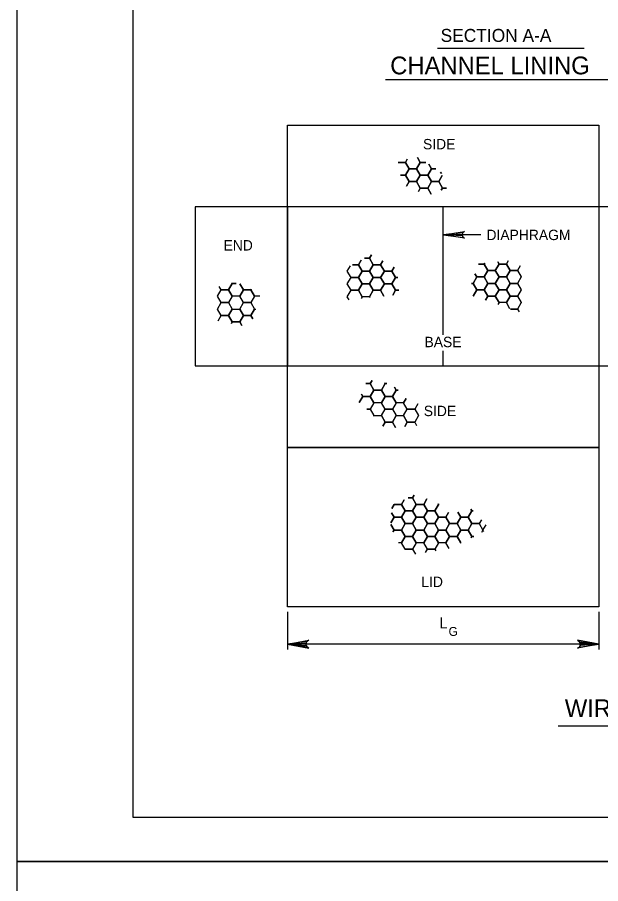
# Model space of a CAD drawing. Extents: x 3 to 3592, y -602 to 1171.
# Drawn here: x 2.5 to 199.4, y 569.3 to 861.7 of the extents above; entities that cross this region are included whole.
import ezdxf

# ---------------------------------------------------------------- set-up
doc = ezdxf.new("R2010")
doc.units = 0
for name, color, linetype in [('1', 7, 'Continuous'), ('2', 7, 'Continuous'), ('3', 7, 'Continuous'), ('PLT-BNDY', 7, 'Continuous')]:
    doc.layers.add(name, color=color, linetype=linetype)

msp = doc.modelspace()

# ---------------------------------------------------------------- linework, layer by layer
at = {"layer": '1'}
msp.add_lwpolyline([(827.51, 591.83), (827.51, 1155.83), (41.51, 1155.83), (41.51, 591.83), (827.51, 591.83), (827.51, 618.19), (627.51, 618.19), (627.51, 682.87), (827.51, 682.87), (827.51, 711.83), (627.51, 711.83), (627.51, 591.83), (706.31, 591.83), (706.31, 618.19), (706.31, 591.83), (783.31, 591.83), (783.31, 618.19), (783.31, 605.88), (827.51, 605.88)], dxfattribs=at)
at = {"layer": '2'}
for p, q in [((93.74, 661.01), (93.74, 648.38)), ((198.74, 661.01), (198.74, 648.38)), ((156.08, 650.13), (93.74, 650.13)), ((198.74, 650.13), (156.08, 650.13))]:
    msp.add_line(p, q, dxfattribs=at)
for points in [[(93.74, 797.76), (93.74, 825.26), (198.74, 825.26), (198.74, 797.76)], [(133.5, 808.37), (134.75, 810.54), (137.25, 810.54), (138.5, 808.37), (137.25, 806.21), (134.75, 806.21)], [(137.25, 806.21), (138.5, 808.37), (141, 808.37), (142.25, 806.21), (141, 804.04), (138.5, 804.04)], [(93.74, 744.01), (93.74, 797.76), (62.49, 797.76), (62.49, 744.01)], [(229.99, 744.01), (229.99, 797.76), (198.74, 797.76), (198.74, 744.01)], [(121.38, 776.03), (122.63, 778.2), (125.13, 778.2), (126.38, 776.03), (125.13, 773.87), (122.63, 773.87)], [(163.83, 776.23), (165.08, 778.4), (167.58, 778.4), (168.83, 776.23), (167.58, 774.07), (165.08, 774.07)], [(117.63, 773.87), (118.88, 776.03), (121.38, 776.03), (122.63, 773.87), (121.38, 771.7), (118.88, 771.7)], [(125.13, 773.87), (126.38, 776.03), (128.88, 776.03), (130.13, 773.87), (128.88, 771.7), (126.38, 771.7)], [(160.08, 774.07), (161.33, 776.23), (163.83, 776.23), (165.08, 774.07), (163.83, 771.9), (161.33, 771.9)], [(167.58, 774.07), (168.83, 776.23), (171.33, 776.23), (172.58, 774.07), (171.33, 771.9), (168.83, 771.9)], [(113.88, 771.7), (115.13, 773.87), (117.63, 773.87), (118.88, 771.7), (117.63, 769.54), (115.13, 769.54)], [(121.38, 771.7), (122.63, 773.87), (125.13, 773.87), (126.38, 771.7), (125.13, 769.54), (122.63, 769.54)], [(160.08, 769.74), (161.33, 771.9), (163.83, 771.9), (165.08, 769.74), (163.83, 767.57), (161.33, 767.57)], [(163.83, 771.9), (165.08, 774.07), (167.58, 774.07), (168.83, 771.9), (167.58, 769.74), (165.08, 769.74)], [(167.58, 769.74), (168.83, 771.9), (171.33, 771.9), (172.58, 769.74), (171.33, 767.57), (168.83, 767.57)], [(70.06, 767.56), (71.31, 769.72), (73.81, 769.72), (75.06, 767.56), (73.81, 765.39), (71.31, 765.39)], [(117.63, 769.54), (118.88, 771.7), (121.38, 771.7), (122.63, 769.54), (121.38, 767.37), (118.88, 767.37)], [(163.83, 767.57), (165.08, 769.74), (167.58, 769.74), (168.83, 767.57), (167.58, 765.41), (165.08, 765.41)], [(70.06, 763.23), (71.31, 765.39), (73.81, 765.39), (75.06, 763.23), (73.81, 761.06), (71.31, 761.06)], [(73.81, 761.06), (75.06, 763.23), (77.56, 763.23), (78.81, 761.06), (77.56, 758.9), (75.06, 758.9)], [(93.74, 716.51), (93.74, 744.01), (198.74, 744.01), (198.74, 716.51)], [(121.62, 733.74), (122.87, 735.91), (125.37, 735.91), (126.62, 733.74), (125.37, 731.58), (122.87, 731.58)], [(125.37, 731.58), (126.62, 733.74), (129.12, 733.74), (130.37, 731.58), (129.12, 729.41), (126.62, 729.41)], [(125.37, 727.25), (126.62, 729.41), (129.12, 729.41), (130.37, 727.25), (129.12, 725.08), (126.62, 725.08)], [(132.87, 727.25), (134.12, 729.41), (136.62, 729.41), (137.87, 727.25), (136.62, 725.08), (134.12, 725.08)], [(93.74, 662.76), (93.74, 716.51), (198.74, 716.51), (198.74, 662.76)], [(135.9, 695.15), (137.15, 697.31), (139.65, 697.31), (140.9, 695.15), (139.65, 692.98), (137.15, 692.98)], [(132.15, 692.98), (133.4, 695.15), (135.9, 695.15), (137.15, 692.98), (135.9, 690.82), (133.4, 690.82)], [(135.9, 690.82), (137.15, 692.98), (139.65, 692.98), (140.9, 690.82), (139.65, 688.65), (137.15, 688.65)], [(139.65, 692.98), (140.9, 695.15), (143.4, 695.15), (144.65, 692.98), (143.4, 690.82), (140.9, 690.82)], [(143.4, 690.82), (144.65, 692.98), (147.15, 692.98), (148.4, 690.82), (147.15, 688.65), (144.65, 688.65)], [(150.9, 690.82), (152.15, 692.98), (154.65, 692.98), (155.9, 690.82), (154.65, 688.65), (152.15, 688.65)], [(132.15, 688.65), (133.4, 690.82), (135.9, 690.82), (137.15, 688.65), (135.9, 686.49), (133.4, 686.49)], [(139.65, 688.65), (140.9, 690.82), (143.4, 690.82), (144.65, 688.65), (143.4, 686.49), (140.9, 686.49)], [(147.15, 688.65), (148.4, 690.82), (150.9, 690.82), (152.15, 688.65), (150.9, 686.49), (148.4, 686.49)], [(135.9, 686.49), (137.15, 688.65), (139.65, 688.65), (140.9, 686.49), (139.65, 684.32), (137.15, 684.32)], [(143.4, 686.49), (144.65, 688.65), (147.15, 688.65), (148.4, 686.49), (147.15, 684.32), (144.65, 684.32)], [(139.65, 684.32), (140.9, 686.49), (143.4, 686.49), (144.65, 684.32), (143.4, 682.16), (140.9, 682.16)]]:
    msp.add_lwpolyline(points, close=True, dxfattribs=at)
for points in [[(131, 812.7), (130.99, 812.72)], [(130.99, 812.69), (131, 812.7)], [(133.5, 812.7), (131, 812.7)], [(131, 812.7), (133.5, 812.7)], [(134.13, 813.79), (133.5, 812.7)], [(133.5, 812.7), (134.13, 813.79)], [(134.75, 810.54), (133.5, 812.7)], [(133.5, 812.7), (134.75, 810.54)], [(138.5, 812.7), (137.25, 810.54)], [(137.25, 810.54), (138.5, 812.7)], [(137.56, 814.32), (138.5, 812.7)], [(138.5, 812.7), (137.56, 814.32)], [(138.5, 812.7), (140.42, 812.7)], [(140.42, 812.7), (138.5, 812.7)], [(134.75, 810.54), (133.5, 808.37)], [(137.25, 810.54), (134.75, 810.54)], [(138.5, 808.37), (137.25, 810.54)], [(142.25, 810.54), (141, 808.37)], [(141, 808.37), (142.25, 810.54)], [(141.36, 812.09), (142.25, 810.54)], [(142.25, 810.54), (141.36, 812.09)], [(142.25, 810.54), (143.71, 810.54)], [(143.71, 810.54), (142.25, 810.54)], [(133.5, 808.37), (131.81, 808.37)], [(131.81, 808.37), (133.5, 808.37)], [(133.5, 808.37), (134.75, 806.21)], [(141, 808.37), (138.5, 808.37)], [(142.25, 806.21), (141, 808.37)], [(145.93, 808.25), (144.75, 806.21)], [(144.75, 806.21), (145.93, 808.25)], [(145.38, 809.44), (145.68, 808.93)], [(145.68, 808.93), (145.38, 809.44)], [(134.75, 806.21), (133.85, 804.66)], [(133.85, 804.66), (134.75, 806.21)], [(134.75, 806.21), (137.25, 806.21)], [(137.25, 806.21), (138.5, 804.04)], [(138.5, 804.04), (137.87, 802.94)], [(137.87, 802.94), (138.5, 804.04)], [(138.5, 804.04), (141, 804.04)], [(141, 804.04), (142.25, 806.21)], [(142.2, 801.96), (141, 804.04)], [(141, 804.04), (142.2, 801.96)], [(144.75, 806.21), (142.25, 806.21)], [(142.25, 806.21), (144.75, 806.21)], [(146, 804.04), (144.75, 806.21)], [(144.75, 806.21), (146, 804.04)], [(146, 804.04), (145.59, 803.34)], [(145.59, 803.34), (146, 804.04)], [(147.33, 804.04), (146, 804.04)], [(146, 804.04), (147.33, 804.04)], [(146.24, 754.52), (146.24, 797.76), (93.74, 797.76), (93.74, 744.01), (146.24, 744.01), (146.24, 749.15)], [(153.05, 787.41), (152.8, 787.91), (146.24, 788.27), (153.05, 787.41), (153.4, 787.11), (146.24, 788.27), (152.79, 788.59), (153.03, 789.08), (146.24, 788.27), (153.4, 789.41), (153.03, 789.08)], [(158.99, 788.27), (146.24, 788.27)], [(122.05, 781.53), (121.38, 780.36)], [(121.38, 780.36), (122.05, 781.53)], [(113.88, 776.03), (114.9, 777.8)], [(117.63, 778.2), (115.63, 778.2)], [(115.63, 778.2), (117.63, 778.2)], [(118.53, 779.77), (117.63, 778.2)], [(117.63, 778.2), (118.53, 779.77)], [(118.88, 776.03), (117.63, 778.2)], [(117.63, 778.2), (118.88, 776.03)], [(121.38, 780.36), (119.64, 780.36)], [(119.64, 780.36), (121.38, 780.36)], [(122.63, 778.2), (121.38, 780.36)], [(121.38, 780.36), (122.63, 778.2)], [(122.63, 778.2), (121.38, 776.03)], [(125.13, 778.2), (122.63, 778.2)], [(125.84, 779.44), (125.13, 778.2)], [(125.13, 778.2), (125.84, 779.44)], [(126.38, 776.03), (125.13, 778.2)], [(158.14, 778.4), (160.08, 778.4)], [(160.08, 778.4), (158.14, 778.4)], [(160.27, 778.73), (160.08, 778.4)], [(160.08, 778.4), (160.27, 778.73)], [(160.08, 778.4), (161.33, 776.23)], [(161.33, 776.23), (160.08, 778.4)], [(165.08, 778.4), (163.83, 776.23)], [(164.66, 779.13), (165.08, 778.4)], [(165.08, 778.4), (164.66, 779.13)], [(167.58, 778.4), (165.08, 778.4)], [(168.18, 779.45), (167.58, 778.4)], [(167.58, 778.4), (168.18, 779.45)], [(168.83, 776.23), (167.58, 778.4)], [(172.24, 777.81), (171.33, 776.23)], [(115.13, 773.87), (113.88, 776.03)], [(118.88, 776.03), (117.63, 773.87)], [(121.38, 776.03), (118.88, 776.03)], [(128.88, 776.03), (126.38, 776.03)], [(129.64, 777.35), (128.88, 776.03)], [(128.88, 776.03), (129.64, 777.35)], [(130.13, 773.87), (128.88, 776.03)], [(156.96, 775.13), (157.58, 774.07)], [(157.58, 774.07), (156.96, 775.13)], [(161.33, 776.23), (160.08, 774.07)], [(163.83, 776.23), (161.33, 776.23)], [(171.33, 776.23), (168.83, 776.23)], [(75.06, 771.89), (73.81, 769.72)], [(73.81, 769.72), (75.06, 771.89)], [(75.06, 771.89), (74.97, 772.04)], [(74.97, 772.04), (75.06, 771.89)], [(76.33, 771.89), (75.06, 771.89)], [(75.06, 771.89), (76.33, 771.89)], [(78.81, 769.72), (77.65, 771.74)], [(77.65, 771.74), (78.81, 769.72)], [(117.63, 773.87), (115.13, 773.87)], [(128.88, 771.7), (130.13, 773.87)], [(130.89, 773.87), (130.13, 773.87)], [(130.13, 773.87), (130.89, 773.87)], [(156.33, 771.9), (155.79, 771.9)], [(155.79, 771.9), (156.33, 771.9)], [(157.58, 774.07), (156.33, 771.9)], [(156.33, 771.9), (157.58, 774.07)], [(157.58, 769.74), (156.33, 771.9)], [(156.33, 771.9), (157.58, 769.74)], [(157.58, 774.07), (160.08, 774.07)], [(160.08, 774.07), (157.58, 774.07)], [(160.08, 774.07), (161.33, 771.9)], [(161.33, 771.9), (160.08, 769.74)], [(172.58, 774.07), (172.7, 774.29)], [(172.7, 773.85), (172.58, 774.07)], [(71.31, 769.72), (70.66, 770.84)], [(73.81, 769.72), (71.31, 769.72)], [(75.06, 767.56), (73.81, 769.72)], [(78.81, 769.72), (77.56, 767.56)], [(77.56, 767.56), (78.81, 769.72)], [(81.31, 769.72), (78.81, 769.72)], [(78.81, 769.72), (81.31, 769.72)], [(81.41, 769.9), (81.31, 769.72)], [(81.31, 769.72), (81.41, 769.9)], [(82.56, 767.56), (81.31, 769.72)], [(81.31, 769.72), (82.56, 767.56)], [(113.88, 767.37), (115.13, 769.54)], [(115.13, 769.54), (117.63, 769.54)], [(117.63, 769.54), (118.88, 767.37)], [(121.38, 767.37), (122.63, 769.54)], [(122.63, 769.54), (125.13, 769.54)], [(125.13, 769.54), (126.38, 771.7)], [(126.25, 767.59), (125.13, 769.54)], [(125.13, 769.54), (126.25, 767.59)], [(126.38, 771.7), (128.88, 771.7)], [(130.13, 769.54), (128.88, 771.7)], [(128.88, 771.7), (130.13, 769.54)], [(130.13, 769.54), (129.19, 767.91)], [(129.19, 767.91), (130.13, 769.54)], [(131.22, 769.54), (130.13, 769.54)], [(130.13, 769.54), (131.22, 769.54)], [(157.58, 769.74), (156.35, 767.62)], [(156.35, 767.62), (157.58, 769.74)], [(160.08, 769.74), (157.58, 769.74)], [(157.58, 769.74), (160.08, 769.74)], [(160.08, 769.74), (161.33, 767.57)], [(172.58, 769.74), (172.7, 769.96)], [(172.7, 769.52), (172.58, 769.74)], [(77.56, 767.56), (75.06, 767.56)], [(78.81, 765.39), (77.56, 767.56)], [(82.56, 767.56), (81.31, 765.39)], [(84.32, 767.56), (82.56, 767.56)], [(114.49, 766.31), (113.88, 767.37)], [(118.88, 767.37), (118.51, 766.75)], [(121.55, 767.08), (121.38, 767.37)], [(161.33, 767.57), (160.52, 766.18)], [(160.52, 766.18), (161.33, 767.57)], [(161.33, 767.57), (163.83, 767.57)], [(163.83, 767.57), (165.08, 765.41)], [(167.58, 765.41), (168.83, 767.57)], [(168.83, 767.57), (171.33, 767.57)], [(171.33, 767.57), (172.58, 765.41)], [(77.56, 763.23), (78.81, 765.39)], [(78.81, 761.06), (77.56, 763.23)], [(78.81, 765.39), (81.31, 765.39)], [(81.31, 765.39), (78.81, 765.39)], [(81.31, 765.39), (82.56, 763.23)], [(82.56, 763.23), (81.31, 761.06)], [(81.31, 761.06), (82.56, 763.23)], [(82.56, 763.23), (83.01, 763.23)], [(165.08, 765.41), (164.69, 764.74)], [(168.78, 763.32), (167.58, 765.41)], [(169, 763.24), (171.33, 763.24)], [(171.33, 763.24), (169, 763.24)], [(172.58, 765.41), (171.33, 763.24)], [(171.33, 763.24), (171.9, 762.24)], [(172.58, 765.41), (172.7, 765.63)], [(172.7, 765.19), (172.58, 765.41)], [(70.28, 759.28), (71.31, 761.06)], [(71.31, 761.06), (73.81, 761.06)], [(73.81, 761.06), (75.06, 758.9)], [(77.56, 758.9), (78.81, 761.06)], [(78.81, 761.06), (81.31, 761.06)], [(81.31, 761.06), (78.81, 761.06)], [(81.31, 761.06), (82, 759.87)], [(82, 759.87), (81.31, 761.06)], [(75.06, 758.9), (74.76, 758.39)], [(74.76, 758.39), (75.06, 758.9)], [(75.06, 758.9), (77.56, 758.9)], [(78.26, 757.69), (77.56, 758.9)], [(77.56, 758.9), (78.26, 757.69)], [(121.62, 738.07), (120.09, 738.07)], [(120.09, 738.07), (121.62, 738.07)], [(122.25, 739.15), (121.62, 738.07)], [(121.62, 738.07), (122.25, 739.15)], [(122.87, 735.91), (121.62, 738.07)], [(121.62, 738.07), (122.87, 735.91)], [(126.62, 738.07), (125.37, 735.91)], [(125.37, 735.91), (126.62, 738.07)], [(126.46, 738.35), (126.62, 738.07)], [(126.62, 738.07), (126.46, 738.35)], [(126.62, 738.07), (127.17, 738.07)], [(127.17, 738.07), (126.62, 738.07)], [(129.81, 736.88), (130.37, 735.91)], [(130.37, 735.91), (129.81, 736.88)], [(119.12, 733.74), (117.92, 731.65)], [(117.92, 731.65), (119.12, 733.74)], [(119.12, 733.74), (118.66, 734.54)], [(118.66, 734.54), (119.12, 733.74)], [(121.62, 733.74), (119.12, 733.74)], [(119.12, 733.74), (121.62, 733.74)], [(122.87, 735.91), (121.62, 733.74)], [(121.62, 733.74), (122.87, 731.58)], [(125.37, 735.91), (122.87, 735.91)], [(126.62, 733.74), (125.37, 735.91)], [(129.12, 733.74), (126.62, 733.74)], [(130.37, 735.91), (129.12, 733.74)], [(129.12, 733.74), (130.37, 735.91)], [(130.37, 731.58), (129.12, 733.74)], [(130.37, 735.91), (131.09, 735.91)], [(131.09, 735.91), (130.37, 735.91)], [(122.87, 731.58), (121.62, 729.41)], [(132.87, 731.58), (130.37, 731.58)], [(133.75, 733.09), (132.87, 731.58)], [(132.87, 731.58), (133.75, 733.09)], [(134.12, 729.41), (132.87, 731.58)], [(137.7, 731.27), (136.62, 729.41)], [(120.43, 729.41), (121.62, 729.41)], [(121.62, 729.41), (120.43, 729.41)], [(121.62, 729.41), (122.87, 727.25)], [(136.62, 729.41), (134.12, 729.41)], [(122.87, 727.25), (122.79, 727.09)], [(122.79, 727.09), (122.87, 727.25)], [(122.87, 727.25), (125.37, 727.25)], [(125.37, 727.25), (126.62, 725.08)], [(126.62, 725.08), (125.84, 723.73)], [(125.84, 723.73), (126.62, 725.08)], [(126.62, 725.08), (129.12, 725.08)], [(129.12, 725.08), (130.37, 727.25)], [(129.12, 725.08), (130.16, 723.29)], [(130.16, 723.29), (129.12, 725.08)], [(130.37, 727.25), (132.87, 727.25)], [(132.87, 727.25), (134.12, 725.08)], [(134.12, 725.08), (133.26, 723.59)], [(133.26, 723.59), (134.12, 725.08)], [(134.12, 725.08), (136.62, 725.08)], [(136.62, 725.08), (137.27, 723.97)], [(137.87, 727.25), (137.92, 727.33)], [(137.92, 727.16), (137.87, 727.25)], [(133.05, 698.89), (132.15, 697.31)], [(132.15, 697.31), (133.05, 698.89)], [(134.38, 699.48), (135.9, 699.48)], [(135.9, 699.48), (134.38, 699.48)], [(136.42, 700.4), (135.9, 699.48)], [(135.9, 699.48), (136.42, 700.4)], [(135.9, 699.48), (137.15, 697.31)], [(137.15, 697.31), (135.9, 699.48)], [(140.73, 699.2), (139.65, 697.31)], [(139.65, 697.31), (140.73, 699.2)], [(129.65, 697.31), (128.85, 695.94)], [(128.85, 695.94), (129.65, 697.31)], [(129.65, 697.31), (129.62, 697.35)], [(129.62, 697.35), (129.65, 697.31)], [(132.15, 697.31), (129.65, 697.31)], [(129.65, 697.31), (132.15, 697.31)], [(133.4, 695.15), (132.15, 697.31)], [(132.15, 697.31), (133.4, 695.15)], [(137.15, 697.31), (135.9, 695.15)], [(139.65, 697.31), (137.15, 697.31)], [(140.9, 695.15), (139.65, 697.31)], [(144.65, 697.31), (143.4, 695.15)], [(143.4, 695.15), (144.65, 697.31)], [(144.52, 697.53), (144.65, 697.31)], [(144.65, 697.31), (144.52, 697.53)], [(144.65, 697.31), (144.84, 697.31)], [(144.84, 697.31), (144.65, 697.31)], [(129.65, 692.98), (128.57, 691.12)], [(128.57, 691.12), (129.65, 692.98)], [(129.65, 692.98), (128.77, 694.51)], [(128.77, 694.51), (129.65, 692.98)], [(132.15, 692.98), (129.65, 692.98)], [(129.65, 692.98), (132.15, 692.98)], [(133.4, 695.15), (132.15, 692.98)], [(132.15, 692.98), (133.4, 690.82)], [(135.9, 695.15), (133.4, 695.15)], [(143.4, 695.15), (140.9, 695.15)], [(144.65, 692.98), (143.4, 695.15)], [(147.15, 692.98), (144.65, 692.98)], [(148.08, 694.61), (147.15, 692.98)], [(147.15, 692.98), (148.08, 694.61)], [(148.4, 690.82), (147.15, 692.98)], [(152.15, 692.98), (150.9, 690.82)], [(151.13, 694.74), (152.15, 692.98)], [(152.15, 692.98), (151.13, 694.74)], [(154.65, 692.98), (152.15, 692.98)], [(155.9, 695.15), (154.65, 692.98)], [(154.65, 692.98), (155.9, 695.15)], [(155.9, 690.82), (154.65, 692.98)], [(155.59, 695.68), (155.9, 695.15)], [(155.9, 695.15), (155.59, 695.68)], [(155.9, 695.15), (156.33, 695.15)], [(156.33, 695.15), (155.9, 695.15)], [(129.65, 688.65), (128.54, 690.58)], [(128.54, 690.58), (129.65, 688.65)], [(133.4, 690.82), (132.15, 688.65)], [(150.9, 690.82), (148.4, 690.82)], [(154.65, 688.65), (155.9, 690.82)], [(155.9, 690.82), (158.4, 690.82)], [(158.4, 690.82), (155.9, 690.82)], [(159.15, 692.13), (158.4, 690.82)], [(158.4, 690.82), (159.65, 688.65)], [(159.65, 688.65), (160.69, 690.47)], [(129.65, 688.65), (129.28, 688.01)], [(129.28, 688.01), (129.65, 688.65)], [(132.15, 688.65), (129.65, 688.65)], [(129.65, 688.65), (132.15, 688.65)], [(132.15, 688.65), (133.4, 686.49)], [(150.9, 686.49), (152.15, 688.65)], [(152.15, 688.65), (154.65, 688.65)], [(154.65, 688.65), (155.9, 686.49)], [(155.9, 686.49), (154.65, 688.65)], [(159.65, 688.65), (159.15, 687.79)], [(159.92, 688.18), (159.65, 688.65)], [(132.15, 684.32), (131.12, 684.32)], [(133.4, 686.49), (132.15, 684.32)], [(132.15, 684.32), (133.4, 686.49)], [(133.4, 682.16), (132.15, 684.32)], [(133.4, 686.49), (135.9, 686.49)], [(135.9, 686.49), (137.15, 684.32)], [(137.15, 684.32), (135.9, 682.16)], [(147.15, 684.32), (148.4, 686.49)], [(148.27, 682.38), (147.15, 684.32)], [(148.4, 686.49), (150.9, 686.49)], [(152.15, 684.32), (150.9, 686.49)], [(150.9, 686.49), (152.15, 684.32)], [(152.15, 684.32), (152.12, 684.27)], [(152.22, 684.32), (152.15, 684.32)], [(155.9, 686.49), (155.63, 686.03)], [(155.63, 686.03), (155.9, 686.49)], [(155.9, 686.49), (156.55, 686.49)], [(156.55, 686.49), (155.9, 686.49)], [(133.38, 682.13), (133.4, 682.16)], [(133.4, 682.16), (135.9, 682.16)], [(135.9, 682.16), (133.4, 682.16)], [(135.9, 682.16), (136.85, 680.51)], [(140.27, 681.07), (140.9, 682.16)], [(140.9, 682.16), (143.4, 682.16)], [(143.4, 682.16), (143.7, 681.63)], [(93.74, 650.13), (100.87, 651.47), (100.32, 651.09), (93.74, 650.13), (100.04, 650.61), (99.95, 650.13), (93.74, 650.13), (100.04, 649.65), (100.32, 649.18), (93.74, 650.13), (100.87, 648.8), (100.32, 649.18), (100.04, 649.65), (99.95, 650.13), (100.04, 650.61), (100.32, 651.09)], [(198.74, 650.13), (191.61, 648.8), (192.16, 649.18), (198.74, 650.13), (192.44, 649.65), (192.52, 650.13), (198.74, 650.13), (192.44, 650.61), (192.16, 651.09), (198.74, 650.13), (191.61, 651.47), (192.16, 651.09), (192.44, 650.61), (192.52, 650.13), (192.44, 649.65), (192.16, 649.18)]]:
    msp.add_lwpolyline(points, dxfattribs=at)
at = {"layer": '3'}
for p, q in [((144.28, 851.22), (193.8, 851.22)), ((126.77, 840.67), (211.61, 840.67)), ((185.06, 622.57), (287.75, 622.57))]:
    msp.add_line(p, q, dxfattribs=at)
at = {"layer": 'PLT-BNDY'}
for points in [[(2.51, 1170.83), (843.51, 1170.83), (843.51, 576.83), (2.51, 576.83)], [(2.51, 576.83), (843.51, 576.83), (843.51, -17.17), (2.51, -17.17)]]:
    msp.add_lwpolyline(points, close=True, dxfattribs=at)

# ---------------------------------------------------------------- texts
at = {"layer": '3'}
for s, height, p in [('SECTION A-A', 4.375, (145.38, 853.37)), ('CHANNEL LINING', 6, (128.36, 842.42)), ('SIDE', 3.5, (139.43, 817.12)), ('DIAPHRAGM', 3.5, (160.85, 786.49)), ('END', 3.5, (72.11, 782.98)), ('BASE', 3.5, (139.93, 750.36)), ('SIDE', 3.5, (139.68, 727.09)), ('LID', 3.5, (138.87, 669.43)), ('L', 3.75, (144.94, 655.45)), ('G', 3, (148.05, 652.94)), ('WIRE MESH BASKETS', 6, (187.29, 625.52))]:
    msp.add_text(s, height=height, dxfattribs=at).set_placement(p)

doc.saveas('drawing.dxf')
